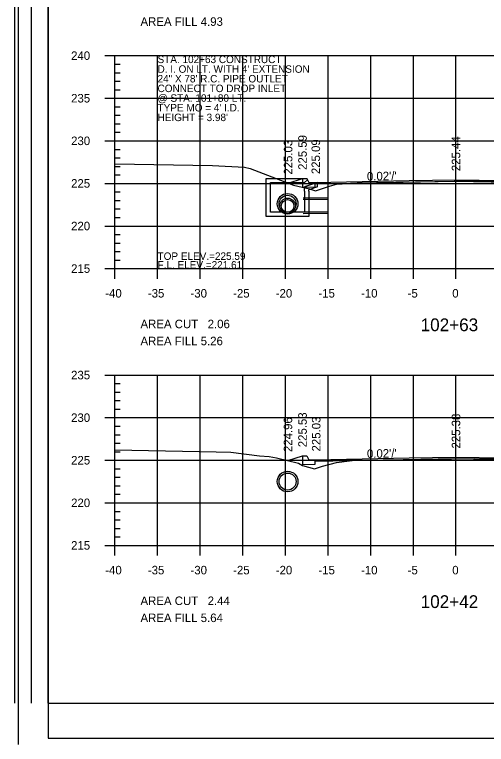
# Model space of a CAD drawing. Extents: x 1367903 to 1373764, y 376865 to 382130.
# Drawn here: x 1370213.6 to 1370324.2, y 377279.1 to 377450.5 of the extents above; entities that cross this region are included whole.
import ezdxf

# ---------------------------------------------------------------- set-up
doc = ezdxf.new("R2010")
doc.units = 0
for name, color, linetype in [('R_Axis', 7, 'Continuous'), ('R_Axis Annot', 7, 'Continuous'), ('R_Border', 7, 'Continuous'), ('R_Border PE', 7, 'Continuous'), ('R_Draft', 7, 'Continuous'), ('R_Exist Surface', 7, 'Continuous'), ('R_Fin Surface', 7, 'Continuous'), ('R_Fin Surface Annot', 7, 'Continuous'), ('R_Grid', 7, 'Continuous'), ('R_Water', 7, 'Continuous'), ('R_Water Annot', 7, 'Continuous')]:
    doc.layers.add(name, color=color, linetype=linetype)

msp = doc.modelspace()

# ---------------------------------------------------------------- linework, layer by layer
for p, q in [((1370272.6, 377412.02), (1370282.1, 377412.02)), ((1370272.6, 377409.02), (1370272.6, 377412.02)), ((1370282.27, 377411.69), (1370282.1, 377412.02)), ((1370273.6, 377409.02), (1370273.6, 377411.02)), ((1370273.6, 377411.02), (1370281.6, 377411.02)), ((1370282.27, 377411.69), (1370281.6, 377411.02)), ((1370284.6, 377411.06), (1370281.6, 377410.02)), ((1370281.6, 377409.02), (1370281.6, 377410.02)), ((1370284.6, 377410.01), (1370282.6, 377409.31)), ((1370282.6, 377409.02), (1370282.6, 377409.31))]:
    msp.add_line(p, q)
for points in [[(1370281.1, 377412.02), (1370281.1, 377411.36), (1370281.1, 377411.36), (1370281.1, 377409.99), (1370284.1, 377410.05), (1370284.1, 377410.72), (1370317.1, 377411.38), (1370350.1, 377410.72), (1370350.1, 377410.05), (1370353.1, 377409.99), (1370353.1, 377411.44), (1370367.1, 377411.72), (1370367.1, 377412.3)], [(1370284.6, 377410.01), (1370284.6, 377411.06)], [(1370281.1, 377346.9), (1370281.1, 377346.23), (1370281.1, 377346.23), (1370281.1, 377344.87), (1370284.1, 377344.93), (1370284.1, 377345.59), (1370317.1, 377346.25), (1370350.1, 377345.59), (1370350.1, 377344.93), (1370353.1, 377344.87), (1370353.1, 377346.31), (1370367.1, 377346.59), (1370367.1, 377347.18)]]:
    msp.add_lwpolyline(points)
at = {"layer": 'R_Axis'}
for p, q in [((1370234.7, 377440.84), (1370239.5, 377440.84)), ((1370237.1, 377390.84), (1370237.1, 377440.84)), ((1370237.1, 377438.84), (1370238.3, 377438.84)), ((1370237.1, 377436.84), (1370238.3, 377436.84)), ((1370237.1, 377434.84), (1370238.3, 377434.84)), ((1370237.1, 377432.84), (1370238.3, 377432.84)), ((1370234.7, 377430.84), (1370239.5, 377430.84)), ((1370237.1, 377428.84), (1370238.3, 377428.84)), ((1370237.1, 377426.84), (1370238.3, 377426.84)), ((1370237.1, 377424.84), (1370238.3, 377424.84)), ((1370237.1, 377422.84), (1370238.3, 377422.84)), ((1370234.7, 377420.84), (1370239.5, 377420.84)), ((1370237.1, 377418.84), (1370238.3, 377418.84)), ((1370237.1, 377416.84), (1370238.3, 377416.84)), ((1370237.1, 377414.84), (1370238.3, 377414.84)), ((1370237.1, 377412.84), (1370238.3, 377412.84)), ((1370234.7, 377410.84), (1370239.5, 377410.84)), ((1370237.1, 377408.84), (1370238.3, 377408.84)), ((1370237.1, 377406.84), (1370238.3, 377406.84)), ((1370237.1, 377404.84), (1370238.3, 377404.84)), ((1370237.1, 377402.84), (1370238.3, 377402.84)), ((1370234.7, 377400.84), (1370239.5, 377400.84)), ((1370237.1, 377398.84), (1370238.3, 377398.84)), ((1370237.1, 377396.84), (1370238.3, 377396.84)), ((1370237.1, 377394.84), (1370238.3, 377394.84)), ((1370237.1, 377388.44), (1370237.1, 377393.24)), ((1370247.1, 377388.44), (1370247.1, 377393.24)), ((1370257.1, 377388.44), (1370257.1, 377393.24)), ((1370267.1, 377388.44), (1370267.1, 377393.24)), ((1370277.1, 377388.44), (1370277.1, 377393.24)), ((1370287.1, 377388.44), (1370287.1, 377393.24)), ((1370297.1, 377388.44), (1370297.1, 377393.24)), ((1370307.1, 377388.44), (1370307.1, 377393.24)), ((1370317.1, 377388.44), (1370317.1, 377393.24)), ((1370237.1, 377392.84), (1370238.3, 377392.84)), ((1370234.7, 377390.84), (1370239.5, 377390.84)), ((1370237.1, 377390.84), (1370397.1, 377390.84)), ((1370234.7, 377365.84), (1370239.5, 377365.84)), ((1370237.1, 377325.84), (1370237.1, 377365.84)), ((1370237.1, 377363.84), (1370238.3, 377363.84)), ((1370237.1, 377361.84), (1370238.3, 377361.84)), ((1370237.1, 377359.84), (1370238.3, 377359.84)), ((1370237.1, 377357.84), (1370238.3, 377357.84)), ((1370234.7, 377355.84), (1370239.5, 377355.84)), ((1370237.1, 377353.84), (1370238.3, 377353.84)), ((1370237.1, 377351.84), (1370238.3, 377351.84)), ((1370237.1, 377349.84), (1370238.3, 377349.84)), ((1370237.1, 377347.84), (1370238.3, 377347.84)), ((1370234.7, 377345.84), (1370239.5, 377345.84)), ((1370237.1, 377343.84), (1370238.3, 377343.84)), ((1370237.1, 377341.84), (1370238.3, 377341.84)), ((1370237.1, 377339.84), (1370238.3, 377339.84)), ((1370237.1, 377337.84), (1370238.3, 377337.84)), ((1370234.7, 377335.84), (1370239.5, 377335.84)), ((1370237.1, 377333.84), (1370238.3, 377333.84)), ((1370237.1, 377331.84), (1370238.3, 377331.84)), ((1370237.1, 377329.84), (1370238.3, 377329.84)), ((1370237.1, 377323.44), (1370237.1, 377328.24)), ((1370237.1, 377327.84), (1370238.3, 377327.84)), ((1370247.1, 377323.44), (1370247.1, 377328.24)), ((1370257.1, 377323.44), (1370257.1, 377328.24)), ((1370267.1, 377323.44), (1370267.1, 377328.24)), ((1370277.1, 377323.44), (1370277.1, 377328.24)), ((1370287.1, 377323.44), (1370287.1, 377328.24)), ((1370297.1, 377323.44), (1370297.1, 377328.24)), ((1370307.1, 377323.44), (1370307.1, 377328.24)), ((1370317.1, 377323.44), (1370317.1, 377328.24)), ((1370234.7, 377325.84), (1370239.5, 377325.84)), ((1370237.1, 377325.84), (1370397.1, 377325.84))]:
    msp.add_line(p, q, dxfattribs=at)
at = {"layer": 'R_Border'}
for p, q in [((1370214.38, 377620.35), (1370214.38, 377279.12)), ((1370221.41, 377611.47), (1370221.41, 377280.59)), ((1370221.41, 377280.59), (1370425.73, 377280.59))]:
    msp.add_line(p, q, dxfattribs=at)
at = {"layer": 'R_Border PE'}
for p, q in [((1370213.57, 377610.76), (1370213.57, 377288.8)), ((1370217.49, 377610.76), (1370217.49, 377288.8)), ((1370221.41, 377288.8), (1370221.41, 377603.25)), ((1370221.41, 377288.8), (1370425.73, 377288.8))]:
    msp.add_line(p, q, dxfattribs=at)
at = {"layer": 'R_Exist Surface'}
for points in [[(1370237.1, 377415.4), (1370259.96, 377415.08), (1370267.48, 377414.69), (1370268.81, 377414.33), (1370279, 377410.41), (1370282.71, 377409.53), (1370284.11, 377409.13), (1370287.42, 377410.23), (1370289.04, 377410.67), (1370293.04, 377410.91), (1370293.18, 377410.93), (1370293.89, 377410.94), (1370321.18, 377411.41), (1370336.56, 377411.17)], [(1370237.1, 377348.25), (1370260.81, 377347.8), (1370264.3, 377347.71), (1370270.98, 377346.85), (1370273.31, 377346.71), (1370275.02, 377346.44), (1370280.15, 377345.12), (1370281.09, 377344.64), (1370283.93, 377343.82), (1370285.82, 377344.42), (1370289.09, 377345.3), (1370292.78, 377345.75), (1370294.09, 377345.85), (1370300.03, 377345.93), (1370321.42, 377346.27), (1370330.81, 377346.18)]]:
    msp.add_lwpolyline(points, dxfattribs=at)
at = {"layer": 'R_Fin Surface'}
for points in [[(1370277.72, 377410.9), (1370281.1, 377412.02), (1370282.1, 377412.02), (1370282.6, 377411.02), (1370284.1, 377411.05), (1370306.1, 377411.49), (1370317.1, 377411.71), (1370328.1, 377411.49), (1370350.1, 377411.05), (1370351.6, 377411.02), (1370352.1, 377412.02), (1370353.1, 377412.02), (1370357.1, 377412.1), (1370367.1, 377412.3), (1370371.17, 377410.95)], [(1370277.68, 377345.76), (1370281.1, 377346.9), (1370282.1, 377346.9), (1370282.6, 377345.9), (1370284.1, 377345.93), (1370306.1, 377346.37), (1370317.1, 377346.59), (1370328.1, 377346.37), (1370350.1, 377345.93), (1370351.6, 377345.9), (1370352.1, 377346.9), (1370353.1, 377346.9), (1370357.1, 377346.98), (1370367.1, 377347.18), (1370370.87, 377345.92)]]:
    msp.add_lwpolyline(points, dxfattribs=at)
at = {"layer": 'R_Grid'}
for p, q in [((1370237.1, 377440.84), (1370397.1, 377440.84)), ((1370237.1, 377390.84), (1370237.1, 377440.84)), ((1370247.1, 377390.84), (1370247.1, 377440.84)), ((1370257.1, 377390.84), (1370257.1, 377440.84)), ((1370267.1, 377390.84), (1370267.1, 377440.84)), ((1370277.1, 377390.84), (1370277.1, 377440.84)), ((1370287.1, 377390.84), (1370287.1, 377440.84)), ((1370297.1, 377390.84), (1370297.1, 377440.84)), ((1370307.1, 377390.84), (1370307.1, 377440.84)), ((1370317.1, 377390.84), (1370317.1, 377440.84)), ((1370237.1, 377430.84), (1370397.1, 377430.84)), ((1370237.1, 377420.84), (1370397.1, 377420.84)), ((1370237.1, 377410.84), (1370397.1, 377410.84)), ((1370237.1, 377400.84), (1370397.1, 377400.84)), ((1370237.1, 377390.84), (1370397.1, 377390.84)), ((1370237.1, 377365.84), (1370397.1, 377365.84)), ((1370237.1, 377325.84), (1370237.1, 377365.84)), ((1370247.1, 377325.84), (1370247.1, 377365.84)), ((1370257.1, 377325.84), (1370257.1, 377365.84)), ((1370267.1, 377325.84), (1370267.1, 377365.84)), ((1370277.1, 377325.84), (1370277.1, 377365.84)), ((1370287.1, 377325.84), (1370287.1, 377365.84)), ((1370297.1, 377325.84), (1370297.1, 377365.84)), ((1370307.1, 377325.84), (1370307.1, 377365.84)), ((1370317.1, 377325.84), (1370317.1, 377365.84)), ((1370237.1, 377355.84), (1370397.1, 377355.84)), ((1370237.1, 377345.84), (1370397.1, 377345.84)), ((1370237.1, 377335.84), (1370397.1, 377335.84)), ((1370237.1, 377325.84), (1370397.1, 377325.84))]:
    msp.add_line(p, q, dxfattribs=at)
at = {"layer": 'R_Water'}
for p, q in [((1370287.09, 377407.43), (1370281.29, 377407.39)), ((1370287.09, 377407.09), (1370281.29, 377407.06)), ((1370287.09, 377404.09), (1370281.29, 377404.06)), ((1370287.09, 377403.76), (1370281.29, 377403.72)), ((1370277.61, 377343.28), (1370277.61, 377343.23)), ((1370277.61, 377342.86), (1370277.61, 377342.81)), ((1370277.61, 377338.86), (1370277.61, 377338.81)), ((1370277.61, 377338.44), (1370277.61, 377338.39))]:
    msp.add_line(p, q, dxfattribs=at)
for points in [[(1370282.6, 377409.02), (1370282.6, 377403.06), (1370277.6, 377403.06), (1370272.6, 377403.06), (1370272.6, 377409.02)], [(1370281.6, 377409.02), (1370281.6, 377404.06), (1370277.6, 377404.06), (1370273.6, 377404.06), (1370273.6, 377409.02)]]:
    msp.add_lwpolyline(points, dxfattribs=at)
for centre, radius in [((1370277.6, 377406.06), 2.42), ((1370277.6, 377406.06), 2), ((1370277.6, 377405.56), 1.83), ((1370277.6, 377405.56), 1.5), ((1370277.61, 377340.84), 2.42), ((1370277.61, 377340.84), 2)]:
    msp.add_circle(centre, radius, dxfattribs=at)

# ---------------------------------------------------------------- texts
at = {"layer": 'R_Axis Annot'}
for s, height, p in [('AREA FILL 4.93', 2, (1370243.1, 377447.84)), ('240', 2, (1370226.82, 377439.84)), ('235', 2, (1370226.82, 377429.84)), ('230', 2, (1370226.82, 377419.84)), ('225', 2, (1370226.82, 377409.84)), ('220', 2, (1370226.82, 377399.84)), ('215', 2, (1370226.82, 377389.84)), ('-40', 2, (1370234.83, 377384.04)), ('-35', 2, (1370244.83, 377384.04)), ('-30', 2, (1370254.83, 377384.04)), ('-25', 2, (1370264.83, 377384.04)), ('-20', 2, (1370274.83, 377384.04)), ('-15', 2, (1370284.83, 377384.04)), ('-10', 2, (1370294.83, 377384.04)), ('-5', 2, (1370305.76, 377384.04)), ('0', 2, (1370316.23, 377384.04)), ('AREA CUT   2.06', 2, (1370243.1, 377376.84)), ('102+63', 3, (1370308.81, 377376.14)), ('AREA FILL 5.26', 2, (1370243.1, 377372.84)), ('235', 2, (1370226.82, 377364.84)), ('230', 2, (1370226.82, 377354.84)), ('225', 2, (1370226.82, 377344.84)), ('220', 2, (1370226.82, 377334.84)), ('215', 2, (1370226.82, 377324.84)), ('-40', 2, (1370234.83, 377319.04)), ('-35', 2, (1370244.83, 377319.04)), ('-30', 2, (1370254.83, 377319.04)), ('-25', 2, (1370264.83, 377319.04)), ('-20', 2, (1370274.83, 377319.04)), ('-15', 2, (1370284.83, 377319.04)), ('-10', 2, (1370294.83, 377319.04)), ('-5', 2, (1370305.76, 377319.04)), ('0', 2, (1370316.23, 377319.04)), ('102+42', 3, (1370308.82, 377311.14)), ('AREA CUT   2.44', 2, (1370243.1, 377311.84)), ('AREA FILL 5.64', 2, (1370243.1, 377307.84))]:
    msp.add_text(s, height=height, dxfattribs=at).set_placement(p)
at = {"layer": 'R_Draft'}
for s, p in [('STA. 102+63 CONSTRUCT', (1370247.1, 377439.09)), ("D. I. ON LT. WITH 4' EXTENSION", (1370247.1, 377436.82)), ('24" X 78\' R.C. PIPE OUTLET', (1370247.1, 377434.55)), ('CONNECT TO DROP INLET', (1370247.1, 377432.28)), ('@ STA. 101+80 LT.', (1370247.1, 377430.01)), ("TYPE MO = 4' I.D.", (1370247.1, 377427.74)), ("HEIGHT = 3.98'", (1370247.1, 377425.47))]:
    msp.add_text(s, height=1.75, dxfattribs=at).set_placement(p)
at = {"layer": 'R_Fin Surface Annot'}
for s, rotation, p in [('225.59', 90, (1370282.1, 377414.02)), ('225.03', 90, (1370278.72, 377412.9)), ('225.09', 90, (1370285.22, 377413.02)), ('225.44', 90, (1370318.1, 377413.71)), ("0.02'/'", 1.1458, (1370296.23, 377411.5)), ('225.53', 90, (1370282.1, 377348.9)), ('224.96', 90, (1370278.68, 377347.76)), ('225.03', 90, (1370285.31, 377347.9)), ('225.38', 90, (1370318.1, 377348.59)), ("0.02'/'", 1.1458, (1370296.23, 377346.37))]:
    msp.add_text(s, height=2, rotation=rotation, dxfattribs=at).set_placement(p)
at = {"layer": 'R_Water Annot'}
for s, p in [('TOP ELEV.=225.59', (1370247.1, 377392.89)), ('F.L. ELEV.=221.61', (1370247.1, 377390.84))]:
    msp.add_text(s, height=1.75, dxfattribs=at).set_placement(p)

doc.saveas('drawing.dxf')
